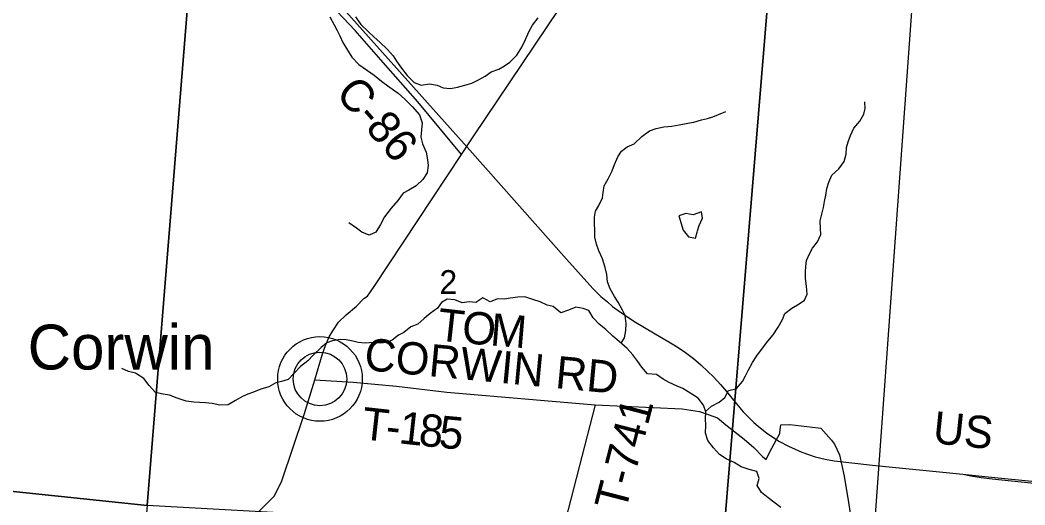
# Model space of a CAD drawing. Extents: x 1715311 to 2083412, y 146837 to 553079.
# Drawn here: x 1943485 to 1952817, y 399072 to 403574 of the extents above; entities that cross this region are included whole.
import ezdxf

# ---------------------------------------------------------------- set-up
doc = ezdxf.new("R2010")
doc.units = 0
for name, color, linetype in [('GM_X_Corporation', 7, 'Continuous'), ('GM_X_County_Road', 7, 'Continuous'), ('GM_X_County_Road_Text', 7, 'Continuous'), ('GM_X_Minor_Lake', 7, 'Continuous'), ('GM_X_Minor_River', 7, 'Continuous'), ('GM_X_Rail_Line', 7, 'Continuous'), ('GM_X_Rail_Line_Text', 7, 'Continuous'), ('GM_X_Section', 7, 'Continuous'), ('GM_X_Section_Text', 7, 'Continuous'), ('GM_X_State_Route', 7, 'Continuous'), ('GM_X_Township_Road', 7, 'Continuous'), ('GM_X_Township_Road_Text', 7, 'Continuous'), ('GM_X_Township_ROW', 7, 'Continuous'), ('GM_X_Unincorporated', 7, 'Continuous'), ('GM_X_Unincorporated_Location', 7, 'Continuous'), ('GM_X_Unincorporated_Text', 7, 'Continuous')]:
    doc.layers.add(name, color=color, linetype=linetype)

msp = doc.modelspace()

# ---------------------------------------------------------------- linework, layer by layer
at = {"layer": 'GM_X_Corporation'}
msp.add_lwpolyline([(1951400.8, 398593.3), (1951790.1, 403958.4), (1951882.2, 403946.4), (1952369.2, 409772.5), (1952762.7, 413955.4), (1952818.3, 414546), (1956814.1, 414156.7), (1957044.8, 416796.9), (1964305.6, 416004.9), (1963781, 410743.1), (1963333, 410778.7), (1963244.1, 409751.2), (1962327.9, 397543.7), (1960905.9, 397668.7), (1960888.5, 397495.3), (1958909.2, 396708.9), (1958911.4, 397994), (1957493.5, 398049.2), (1956327, 398134.1), (1955402.6, 398190.4), (1955405.6, 398328.5), (1954228.3, 398416.7)], close=True, dxfattribs=at)
at = {"layer": 'GM_X_County_Road'}
msp.add_lwpolyline([(1947583.6, 402325.5), (1947178.7, 402815.2), (1946835.5, 403203.7), (1946597.5, 403477.5), (1946428.7, 403652.7), (1946210.5, 403898.3), (1946020.3, 404117.7), (1945867.7, 404238.6), (1945674.9, 404358), (1945444.6, 404491.9), (1945166.8, 404624.3), (1945171.1, 404660.3), (1945171.1, 404661.9)], dxfattribs=at)
at = {"layer": 'GM_X_Minor_Lake'}
for points in [[(1949773.5, 401604.6), (1949776.8, 401616.4), (1949790.9, 401666.4), (1949823.1, 401736.4), (1949813.3, 401792.5), (1949735.3, 401766.7), (1949669.4, 401776.9), (1949603.4, 401757.1)], [(1949603.4, 401757.1), (1949644.9, 401624.8), (1949692.7, 401560.6), (1949758.6, 401550.4), (1949773.5, 401604.6)]]:
    msp.add_lwpolyline(points, dxfattribs=at)
at = {"layer": 'GM_X_Minor_River'}
for points in [[(1946362.9, 403604), (1946400.6, 403529.8), (1946430.4, 403477.6), (1946454.2, 403427.5), (1946483.9, 403365.3), (1946515.7, 403309.1), (1946567.4, 403230.9), (1946631.1, 403160.6), (1946712.8, 403106.3), (1946772.6, 403064), (1946842.4, 403007.7), (1946912.1, 402953.4), (1946995.8, 402895.1), (1947059.6, 402840.8), (1947127.3, 402772.5), (1947193, 402694.2), (1947218.7, 402620), (1947212.5, 402554), (1947208.2, 402487.9), (1947222, 402423.8), (1947255.7, 402347.6), (1947269.5, 402275.4), (1947275.3, 402223.4), (1947265, 402155.3), (1947226.9, 402093.4), (1947164.7, 402035.5), (1947094.7, 401995.7), (1947042.6, 401965.8), (1946994.4, 401897.9), (1946930.2, 401828), (1946870, 401746.2), (1946833.8, 401676.2), (1946787.6, 401606.3), (1946725.5, 401576.4), (1946659.7, 401604.7), (1946607.9, 401642.9), (1946538.1, 401691.2)], [(1946598.6, 403603.2), (1946648.4, 403533), (1946720.1, 403466.6), (1946773.8, 403414.4), (1946825.6, 403370.2), (1946893.3, 403303.9), (1946949.1, 403243.6), (1946980.9, 403193.5), (1947028.6, 403127.2), (1947080.3, 403059), (1947146, 402994.7), (1947209.9, 402970.4), (1947285.9, 402982.2), (1947359.8, 402969.9), (1947413.6, 402943.7), (1947481.5, 402939.5), (1947547.5, 402951.3), (1947615.5, 402969.1), (1947681.5, 402988.9), (1947741.6, 403020.7), (1947805.6, 403054.6), (1947859.7, 403092.4), (1947931.7, 403118.2), (1947983.8, 403148.1), (1948033.9, 403184), (1948100, 403247.8), (1948146.2, 403323.7), (1948178.4, 403393.7), (1948210.7, 403465.7), (1948242.8, 403527.7), (1948297, 403595.6)], [(1949851.8, 399939.5), (1949907, 399988.1), (1949977.1, 400025.9), (1950029.2, 400069.8), (1950065.4, 400135.7), (1950135.4, 400149.5), (1950193.5, 400217.4), (1950221.7, 400269.4), (1950245.8, 400321.3), (1950286.1, 400393.3), (1950326.2, 400455.2), (1950380.4, 400529.1), (1950428.6, 400593.1), (1950478.8, 400651), (1950527, 400722.9), (1950567.2, 400792.8), (1950587.3, 400850.8), (1950651.4, 400898.7), (1950719.5, 400938.5), (1950769.6, 400974.4), (1950793.7, 401028.3), (1950790, 401102.5), (1950780.3, 401174.6), (1950778.5, 401236.6), (1950782.6, 401286.7), (1950788.8, 401340.7), (1950817, 401404.7), (1950843.2, 401456.7), (1950891.3, 401514.6), (1950923.5, 401584.6), (1950919.7, 401638.6), (1950916, 401710.7), (1950934.2, 401784.8), (1950946.4, 401834.8), (1950956.5, 401890.8), (1950968.7, 401948.8), (1950978.9, 402010.9), (1950995.1, 402068.9), (1951025.3, 402134.9), (1951089.4, 402192.7), (1951139.6, 402262.6), (1951155.9, 402330.6), (1951160, 402390.7), (1951176.2, 402442.7), (1951196.4, 402502.7), (1951228.6, 402570.7), (1951282.8, 402636.6), (1951321, 402700.5), (1951335.1, 402754.6), (1951329.3, 402816.6)], [(1949068.1, 400573.7), (1949098, 400623.5), (1949110.2, 400691.5), (1949112.5, 400757.6), (1949104.7, 400829.7), (1949080.9, 400881.8), (1949041.2, 400954), (1949005.4, 401006.2), (1948965.7, 401078.5), (1948940, 401142.6), (1948934.2, 401212.7), (1948920.4, 401276.8), (1948892.7, 401357), (1948861, 401431.2), (1948837.3, 401493.3), (1948821.5, 401557.5), (1948821.7, 401613.5), (1948820, 401695.6), (1948820.1, 401745.7), (1948830.3, 401799.7), (1948860.5, 401853.7), (1948892.7, 401923.7), (1948898.9, 401973.7), (1948911.1, 402035.7), (1948947.2, 402099.7), (1948983.5, 402173.6), (1949005.6, 402233.6), (1949037.9, 402303.6), (1949072, 402357.6), (1949124.1, 402397.4), (1949188.1, 402425.3), (1949260.3, 402493.1), (1949330.4, 402546.9), (1949392.4, 402566.8), (1949462.4, 402582.5), (1949538.3, 402590.3), (1949606.3, 402602.1), (1949688.3, 402615.8), (1949742.3, 402625.7), (1949812.3, 402647.5), (1949868.3, 402659.3), (1949918.3, 402677.1), (1949970.3, 402697), (1950038.3, 402726.8)], [(1948579.4, 400879.5), (1948507.4, 400855.7), (1948435.7, 400914), (1948379.8, 400928.2), (1948315.9, 400958.5), (1948246.1, 400980.7), (1948172.2, 401003), (1948106.3, 401001.2), (1948036.3, 400991.4), (1947984.3, 400981.6), (1947918.4, 400985.8), (1947850.4, 400958), (1947782.6, 400994.3), (1947718.5, 400950.4), (1947656.5, 400958.6), (1947590.6, 400948.8), (1947522.7, 400977.1), (1947452.8, 400983.3), (1947398.8, 400951.5), (1947360.6, 400899.6), (1947292.5, 400849.7), (1947236.4, 400801.9), (1947178.3, 400752), (1947114.3, 400726.2), (1947050.1, 400674.3), (1947000.1, 400648.5), (1946942, 400600.6), (1946888, 400580.8), (1946836, 400574.9), (1946764.1, 400581.2), (1946690.1, 400573.4), (1946626.2, 400579.6), (1946564.3, 400595.9), (1946512.4, 400604), (1946458.5, 400608.2), (1946386.5, 400596.5), (1946332.5, 400578.6), (1946282.4, 400534.7), (1946206.2, 400462.9), (1946156.1, 400411), (1946089.9, 400357.2), (1946031.8, 400295.3), (1945975.6, 400235.4), (1945913.6, 400219.6), (1945861.6, 400205.7), (1945793.6, 400169.9), (1945721.6, 400146.1), (1945653.5, 400120.3), (1945599.5, 400100.5), (1945549.5, 400078.6), (1945485.4, 400040.8), (1945417.3, 400003), (1945341.4, 399997.2), (1945267.5, 400013.5), (1945205.6, 400019.7), (1945151.7, 400023.9), (1945099.7, 400026.1), (1945027.8, 400036.3), (1944944, 400062.6), (1944872.1, 400090.9), (1944812.2, 400101.1), (1944742.3, 400117.4), (1944684.6, 400181.6), (1944632.9, 400245.9), (1944557.1, 400294.2), (1944493.2, 400312.4), (1944429.4, 400338.7)], [(1950549.2, 399046.9), (1950485.4, 399097.2), (1950433.6, 399137.4), (1950369.8, 399187.7), (1950332.1, 399251.8), (1950350.3, 399317.9), (1950326.5, 399382), (1950256.7, 399402.3), (1950182.8, 399426.5), (1950117, 399464.8), (1950043.2, 399499.1), (1949979.4, 399541.3), (1949923.7, 399601.6), (1949872, 399671.8), (1949850.2, 399740), (1949852.5, 399812.1), (1949850.7, 399870.1), (1949852.9, 399936.2), (1949831.1, 399998.4), (1949783.4, 400062.6), (1949715.6, 400106.9), (1949639.9, 400153.2), (1949588, 400175.4), (1949514.2, 400207.6), (1949456.3, 400239.9), (1949394.6, 400284.1), (1949312.7, 400288.4), (1949260.9, 400352.6), (1949223.1, 400402.8), (1949175.4, 400465), (1949123.7, 400525.3), (1949049.9, 400589.6), (1948990.2, 400637.9), (1948924.4, 400700.1), (1948864.7, 400750.4), (1948808.9, 400810.7), (1948767.2, 400876.9), (1948715.3, 400895.1), (1948647.4, 400909.3), (1948579.4, 400879.5)]]:
    msp.add_lwpolyline(points, dxfattribs=at)
at = {"layer": 'GM_X_Rail_Line'}
for points in [[(1942704.5, 405640.6), (1943104.9, 405507.9), (1943756.3, 405289), (1943846.2, 405256.6), (1943940.5, 405220.1), (1944112, 405142), (1944800.3, 404818.6), (1945183.5, 404640.7), (1945463.3, 404510.7), (1945617.3, 404429.1), (1945751.6, 404346.1), (1945956.2, 404204.1), (1946074.3, 404109.2), (1946208.6, 403982.6), (1946380.8, 403802.7), (1947661.1, 402365.6), (1948561, 401353.9), (1948803.6, 401081.1), (1948878.8, 401008.7), (1948940, 400956.6), (1948988.3, 400915)], [(1948988.3, 400915), (1949038.4, 400876.5), (1949186.1, 400777.3), (1949383.6, 400659.9), (1949496.1, 400594.5), (1949588.2, 400539), (1949664.9, 400487), (1949738.7, 400430.7), (1949806.9, 400373.1), (1949873, 400311.9), (1949925, 400262.7), (1949990.4, 400191.7), (1950044.5, 400127), (1950139.4, 400010.3), (1950200.6, 399936.5), (1950245.7, 399890), (1950298.3, 399838.7), (1950358.8, 399786.7), (1950416.5, 399742.4), (1950476.2, 399701.6), (1950538.1, 399662.3), (1950622.5, 399616.6), (1950744.8, 399561), (1950869.2, 399519.5), (1950961.3, 399497), (1951046.4, 399480.9), (1951402.9, 399442.9), (1952240.8, 399358.1)], [(1952240.8, 399358.1), (1952316.7, 399342.2), (1952410.6, 399325.5), (1952514.6, 399314.2)], [(1952240.8, 399358.1), (1952444.8, 399337.5)], [(1952444.8, 399337.5), (1953505, 399229.9), (1953567.6, 399226.4), (1953659, 399226.4), (1953732.8, 399232.7), (1953799.6, 399242.5), (1953855.7, 399254.5), (1953924.1, 399272.8), (1953992.3, 399294.6), (1954063.3, 399325.5), (1954120.6, 399353.5)], [(1952514.6, 399314.2), (1952872.1, 399276.3), (1953231.2, 399240.9), (1953415, 399221.8), (1953531.3, 399212), (1953613.8, 399209.6), (1953701.6, 399215), (1953757.6, 399221), (1953835.4, 399233.2), (1953907.4, 399250.3), (1953964.3, 399267.7), (1954086.2, 399316.5)]]:
    msp.add_lwpolyline(points, dxfattribs=at)
at = {"layer": 'GM_X_Section'}
for points in [[(1939653.3, 405072.8), (1939733.3, 405066.8), (1945111.7, 404583.3), (1944666, 399066.9), (1939307.7, 399628.4)], [(1950462.1, 404129.8), (1950018.5, 398769.4), (1944666, 399066.9), (1945111.7, 404583.3), (1945173.4, 404578)], [(1950462.1, 404129.8), (1950526.1, 404123.8), (1955906.6, 403678.3), (1955626.7, 400858.1), (1955401, 398329.9), (1950018.5, 398769.4)], [(1944666, 399066.9), (1944212.4, 393810.6), (1938910.1, 394376.1), (1939307.7, 399628.4)]]:
    msp.add_lwpolyline(points, close=True, dxfattribs=at)
at = {"layer": 'GM_X_State_Route'}
msp.add_lwpolyline([(1945697.8, 399008.4), (1945847, 399157.7), (1945915.9, 399295.5), (1946122.2, 399913), (1946223.9, 400234.2), (1946293, 400476.1), (1946321.4, 400551.4), (1946355.9, 400632.7), (1946388.5, 400687.6), (1946443.3, 400768.9), (1946512.4, 400835.9), (1946608, 400917.3), (1946677, 400988.4), (1946711.6, 401010.8), (1946772.6, 401100.2), (1947583.6, 402325.5), (1947692.9, 402490.6), (1948723.9, 404024.5)], dxfattribs=at)
at = {"layer": 'GM_X_Township_Road'}
for points in [[(1946223.9, 400234.2), (1946577.5, 400211.9), (1946979.8, 400175.3), (1947449.3, 400120.4), (1948825.3, 400001.7), (1949634.1, 399965.1), (1949795.5, 399939.7), (1949875.4, 399912.5), (1949962.4, 399879.8), (1950040.4, 399816.3), (1950210.9, 399682), (1950299.8, 399605.9), (1950380.3, 399521.4), (1950414, 399494.9), (1950446.6, 399558.6), (1950488.8, 399639.2), (1950540.1, 399736.3), (1950540.9, 399743.6)], [(1948825.3, 400001.7), (1948500, 398742.1)], [(1950540.9, 399743.6), (1950549.4, 399816), (1950634.3, 399819.1), (1950896.2, 399788.3)]]:
    msp.add_lwpolyline(points, dxfattribs=at)
at = {"layer": 'GM_X_Township_ROW'}
msp.add_lwpolyline([(1950896.2, 399788.3), (1950922.7, 399785.2), (1951020.5, 399672.5), (1951050.4, 399636.3), (1951094.5, 399538.2), (1951138.3, 399337.8), (1951178, 399095.2), (1951209.7, 398896.7), (1951235.5, 398728.3), (1951258.4, 398689.3), (1951293.6, 398662.2), (1951400.8, 398593.3)], dxfattribs=at)
at = {"layer": 'GM_X_Unincorporated'}
for radius in [392.8, 249]:
    msp.add_circle((1946270, 400242), radius, dxfattribs=at)
at = {"layer": 'GM_X_Unincorporated_Location'}
msp.add_line((1946270, 400242), (1946270, 400242), dxfattribs=at)

# ---------------------------------------------------------------- texts
at = {"layer": 'GM_X_County_Road_Text'}
msp.add_text('C-86', height=300, rotation=311.12257, dxfattribs=at).set_placement((1946404.4, 402886.6))
at = {"layer": 'GM_X_Rail_Line_Text'}
msp.add_text('US', height=299, rotation=354.00289, dxfattribs=at).set_placement((1951953.9, 399646.8))
at = {"layer": 'GM_X_Section_Text'}
msp.add_text('2', height=221, rotation=0.00001, dxfattribs=at).set_placement((1947380.2, 401031.3))
at = {"layer": 'GM_X_Township_Road_Text'}
for s, rotation, p in [('T', 353.63993, (1947349.2, 400601.6)), ('O', 355.31158, (1947581.7, 400575.8)), ('M', 355.29253, (1947844.8, 400554.2)), ('CORWIN RD', 354.59819, (1946673.8, 400325.7)), ('T-741', 75.48598, (1949107.5, 399002.5)), ('T', 353.65271, (1946648.2, 399683.9)), ('1', 353.73412, (1946994.2, 399645.4)), ('8', 353.93634, (1947179, 399625.1)), ('5', 354.67747, (1947367, 399605.2)), ('-', 353.66332, (1946871.3, 399659.1))]:
    msp.add_text(s, height=300, rotation=rotation, dxfattribs=at).set_placement(p)
at = {"layer": 'GM_X_Unincorporated_Text'}
msp.add_text('Tom Corwin', height=417, rotation=0.00001, dxfattribs=at).set_placement((1942285, 400329.5))

doc.saveas('drawing.dxf')
